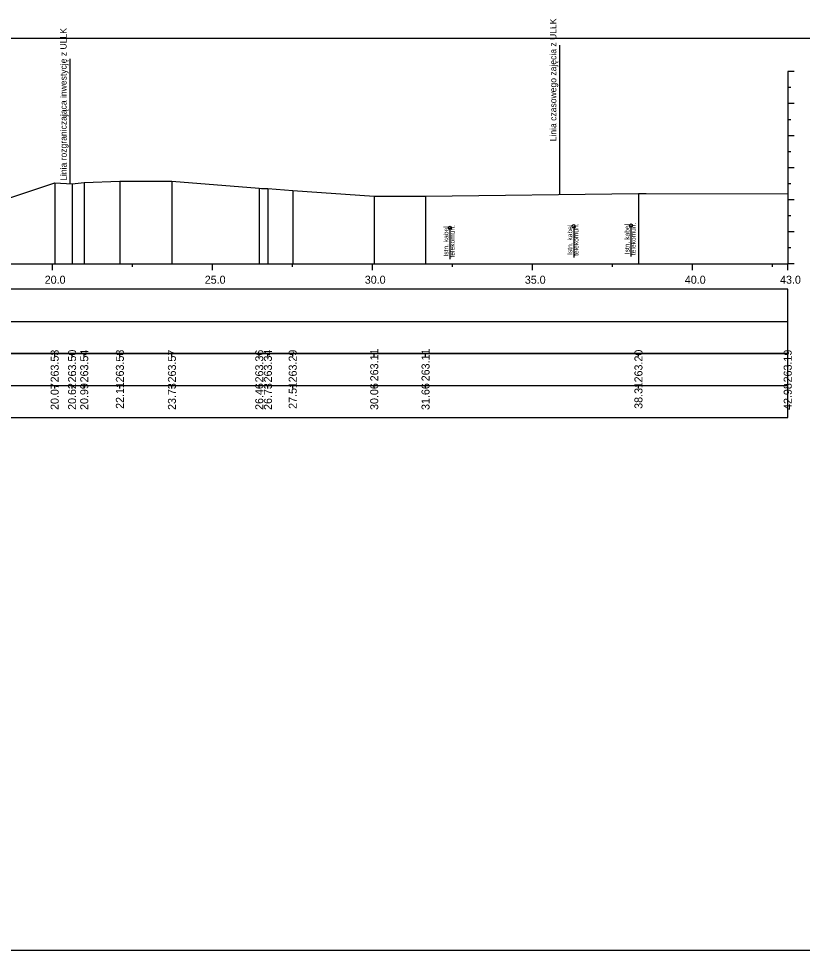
# Model space of a CAD drawing. Extents: x 6516023 to 6560129, y 5513077 to 5529206.
# Drawn here: x 6520618.93 to 6520643.42, y 5514518.16 to 5514547.26 of the extents above; entities that cross this region are included whole.
import ezdxf

# ---------------------------------------------------------------- set-up
doc = ezdxf.new("R2010")
doc.units = 0
for name, color, linetype in [('TOR_PRZEK_P-kable', 7, 'Continuous'), ('TOR_PRZEK_P-tabelka istniejace', 7, 'Continuous'), ('TOR_PRZEK_P-tabelka projektowane', 7, 'Continuous'), ('TOR_PRZEK_P-teren istniejacy', 7, 'Continuous'), ('TOR_PRZEK_P-uklad odniesienia', 7, 'Continuous'), ('TOR_PS_T-granica PKP-projektowana', 7, 'Continuous'), ('TOR_RAMKI-ramka+tabelka 1', 7, 'Continuous')]:
    doc.layers.add(name, color=color, linetype=linetype)

msp = doc.modelspace()

# ---------------------------------------------------------------- linework, layer by layer
at = {"layer": 'TOR_PRZEK_P-kable'}
for p, q in [((6520636.277, 5514540.778), (6520636.277, 5514539.804)), ((6520638.065, 5514540.801), (6520638.065, 5514539.827)), ((6520632.406, 5514540.727), (6520632.406, 5514539.753))]:
    msp.add_line(p, q, dxfattribs=at)
for centre in [(6520632.406, 5514540.727), (6520636.277, 5514540.778), (6520638.065, 5514540.801)]:
    msp.add_circle(centre, 0.05, dxfattribs=at)
at = {"layer": 'TOR_PRZEK_P-tabelka istniejace'}
for p, q in [((6520620.06, 5514536.706), (6520620.06, 5514536.806)), ((6520620.603, 5514536.706), (6520620.603, 5514536.806)), ((6520620.983, 5514536.706), (6520620.983, 5514536.806)), ((6520622.097, 5514536.706), (6520622.097, 5514536.806)), ((6520623.723, 5514536.706), (6520623.723, 5514536.806)), ((6520626.452, 5514536.706), (6520626.452, 5514536.806)), ((6520626.722, 5514536.706), (6520626.722, 5514536.806)), ((6520627.497, 5514536.706), (6520627.497, 5514536.806)), ((6520630.044, 5514536.706), (6520630.044, 5514536.806)), ((6520631.647, 5514536.706), (6520631.647, 5514536.806)), ((6520638.299, 5514536.706), (6520638.299, 5514536.806)), ((6520642.963, 5514536.706), (6520642.963, 5514536.806)), ((6520549.163, 5514535.806), (6520642.963, 5514535.806)), ((6520620.06, 5514535.706), (6520620.06, 5514535.806)), ((6520620.603, 5514535.706), (6520620.603, 5514535.806)), ((6520620.983, 5514535.706), (6520620.983, 5514535.806)), ((6520622.097, 5514535.706), (6520622.097, 5514535.806)), ((6520623.723, 5514535.706), (6520623.723, 5514535.806)), ((6520626.452, 5514535.706), (6520626.452, 5514535.806)), ((6520626.722, 5514535.706), (6520626.722, 5514535.806)), ((6520627.497, 5514535.706), (6520627.497, 5514535.806)), ((6520630.044, 5514535.706), (6520630.044, 5514535.806)), ((6520631.647, 5514535.706), (6520631.647, 5514535.806)), ((6520638.299, 5514535.706), (6520638.299, 5514535.806)), ((6520642.963, 5514535.706), (6520642.963, 5514535.806))]:
    msp.add_line(p, q, dxfattribs=at)
for points in [[(6520620.06, 5514542.136), (6520620.06, 5514539.806), (6520620.06, 5514539.676), (6520620.06, 5514539.606)], [(6520620.603, 5514542.103), (6520620.603, 5514539.806), (6520620.603, 5514539.676), (6520620.603, 5514539.606)], [(6520620.983, 5514542.144), (6520620.983, 5514539.806), (6520620.983, 5514539.676), (6520620.983, 5514539.606)], [(6520622.097, 5514542.186), (6520622.097, 5514539.806), (6520622.097, 5514539.676), (6520622.097, 5514539.606)], [(6520623.723, 5514542.18), (6520623.723, 5514539.806), (6520623.723, 5514539.676), (6520623.723, 5514539.606)], [(6520626.452, 5514541.963), (6520626.452, 5514539.806), (6520626.452, 5514539.676), (6520626.452, 5514539.606)], [(6520626.722, 5514541.951), (6520626.722, 5514539.806), (6520626.722, 5514539.676), (6520626.722, 5514539.606)], [(6520627.497, 5514541.891), (6520627.497, 5514539.806), (6520627.497, 5514539.676), (6520627.497, 5514539.606)], [(6520630.044, 5514541.718), (6520630.044, 5514539.806), (6520630.044, 5514539.676), (6520630.044, 5514539.606)], [(6520631.647, 5514541.717), (6520631.647, 5514539.806), (6520631.647, 5514539.676), (6520631.647, 5514539.606)], [(6520638.299, 5514541.804), (6520638.299, 5514539.806), (6520638.299, 5514539.676), (6520638.299, 5514539.606)], [(6520642.963, 5514541.793), (6520642.963, 5514539.806), (6520642.963, 5514539.676), (6520642.963, 5514539.606)]]:
    msp.add_lwpolyline(points, dxfattribs=at)
msp.add_lwpolyline([(6520549.163, 5514536.806), (6520549.163, 5514534.806), (6520642.963, 5514534.806), (6520642.963, 5514536.806)], close=True, dxfattribs=at)
at = {"layer": 'TOR_PRZEK_P-tabelka projektowane'}
msp.add_line((6520549.163, 5514537.806), (6520642.963, 5514537.806), dxfattribs=at)
msp.add_lwpolyline([(6520549.163, 5514538.806), (6520549.163, 5514536.806), (6520642.963, 5514536.806), (6520642.963, 5514538.806)], close=True, dxfattribs=at)
at = {"layer": 'TOR_PRZEK_P-teren istniejacy'}
msp.add_lwpolyline([(6520616.953, 5514541.101), (6520620.06, 5514542.136), (6520620.603, 5514542.103), (6520620.983, 5514542.144), (6520622.097, 5514542.186), (6520623.723, 5514542.18), (6520626.452, 5514541.963), (6520626.517, 5514541.959), (6520626.722, 5514541.951), (6520627.497, 5514541.891), (6520630.044, 5514541.718), (6520631.647, 5514541.717), (6520638.299, 5514541.804), (6520638.536, 5514541.803), (6520642.963, 5514541.793)], dxfattribs=at)
at = {"layer": 'TOR_PRZEK_P-uklad odniesienia'}
for p, q in [((6520642.963, 5514545.606), (6520642.963, 5514539.606)), ((6520643.163, 5514545.606), (6520642.963, 5514545.606)), ((6520643.063, 5514545.106), (6520642.963, 5514545.106)), ((6520643.163, 5514544.606), (6520642.963, 5514544.606)), ((6520643.063, 5514544.106), (6520642.963, 5514544.106)), ((6520643.163, 5514543.606), (6520642.963, 5514543.606)), ((6520643.063, 5514543.106), (6520642.963, 5514543.106)), ((6520643.163, 5514542.606), (6520642.963, 5514542.606)), ((6520643.063, 5514542.106), (6520642.963, 5514542.106)), ((6520643.163, 5514541.606), (6520642.963, 5514541.606)), ((6520643.063, 5514541.106), (6520642.963, 5514541.106)), ((6520643.163, 5514540.606), (6520642.963, 5514540.606)), ((6520643.063, 5514540.106), (6520642.963, 5514540.106)), ((6520552.963, 5514539.606), (6520642.963, 5514539.606)), ((6520619.988, 5514539.406), (6520619.988, 5514539.606)), ((6520622.488, 5514539.506), (6520622.488, 5514539.606)), ((6520624.988, 5514539.406), (6520624.988, 5514539.606)), ((6520627.488, 5514539.506), (6520627.488, 5514539.606)), ((6520629.988, 5514539.406), (6520629.988, 5514539.606)), ((6520632.488, 5514539.506), (6520632.488, 5514539.606)), ((6520634.988, 5514539.406), (6520634.988, 5514539.606)), ((6520637.488, 5514539.506), (6520637.488, 5514539.606)), ((6520639.988, 5514539.406), (6520639.988, 5514539.606)), ((6520642.488, 5514539.506), (6520642.488, 5514539.606)), ((6520642.963, 5514539.406), (6520642.963, 5514539.606)), ((6520643.163, 5514539.606), (6520642.963, 5514539.606))]:
    msp.add_line(p, q, dxfattribs=at)
at = {"layer": 'TOR_PS_T-granica PKP-projektowana'}
for p, q in [((6520635.845, 5514541.772), (6520635.845, 5514546.429)), ((6520620.545, 5514542.107), (6520620.545, 5514546.007))]:
    msp.add_line(p, q, dxfattribs=at)
at = {"layer": 'TOR_RAMKI-ramka+tabelka 1'}
msp.add_lwpolyline([(6520449.513, 5514546.656), (6520697.013, 5514546.656), (6520697.013, 5514518.156), (6520449.513, 5514518.156)], close=True, dxfattribs=at)

# ---------------------------------------------------------------- texts
at = {"layer": 'TOR_PRZEK_P-kable'}
for s, height, p in [('telekomun.', 0.15, (6520632.556, 5514539.801)), ('Istn. kabel', 0.14999, (6520636.232, 5514539.88)), ('telekomun.', 0.15, (6520636.426, 5514539.852)), ('Istn. kabel', 0.14999, (6520638.02, 5514539.903)), ('telekomun.', 0.15, (6520638.214, 5514539.875)), ('Istn. kabel', 0.14999, (6520632.362, 5514539.829))]:
    msp.add_text(s, height=height, rotation=90.0511, dxfattribs=at).set_placement(p)
at = {"layer": 'TOR_PRZEK_P-tabelka istniejace'}
for s, p in [('263.53', (6520620.185, 5514535.898)), ('263.50', (6520620.728, 5514535.898)), ('263.54', (6520621.108, 5514535.899)), ('263.58', (6520622.222, 5514535.898)), ('263.57', (6520623.848, 5514535.898)), ('263.36', (6520626.577, 5514535.898)), ('263.34', (6520626.847, 5514535.899)), ('263.29', (6520627.622, 5514535.898)), ('263.11', (6520630.169, 5514535.933)), ('263.11', (6520631.772, 5514535.933)), ('263.20', (6520638.424, 5514535.898)), ('263.19', (6520643.088, 5514535.898)), ('20.07', (6520620.185, 5514535.038)), ('20.62', (6520620.728, 5514535.04)), ('20.99', (6520621.108, 5514535.038)), ('22.11', (6520622.222, 5514535.073)), ('23.73', (6520623.848, 5514535.038)), ('26.46', (6520626.577, 5514535.038)), ('26.73', (6520626.847, 5514535.038)), ('27.51', (6520627.622, 5514535.073)), ('30.06', (6520630.169, 5514535.038)), ('31.66', (6520631.772, 5514535.038)), ('38.31', (6520638.424, 5514535.073)), ('42.98', (6520643.088, 5514535.038))]:
    msp.add_text(s, height=0.25, rotation=90, dxfattribs=at).set_placement(p)
at = {"layer": 'TOR_PRZEK_P-uklad odniesienia'}
for s, p in [('20.0', (6520619.749, 5514538.981)), ('25.0', (6520624.749, 5514538.981)), ('30.0', (6520629.749, 5514538.981)), ('35.0', (6520634.749, 5514538.981)), ('40.0', (6520639.749, 5514538.981)), ('43.0', (6520642.724, 5514538.981))]:
    msp.add_text(s, height=0.25, dxfattribs=at).set_placement(p)
at = {"layer": 'TOR_PS_T-granica PKP-projektowana'}
for s, p in [('Linia czasowego zajęcia z ULLK', (6520635.735, 5514543.43)), ('Linia rozgraniczająca inwestycję z ULLK', (6520620.435, 5514542.195))]:
    msp.add_text(s, height=0.2, rotation=90.0511, dxfattribs=at).set_placement(p)

doc.saveas('drawing.dxf')
